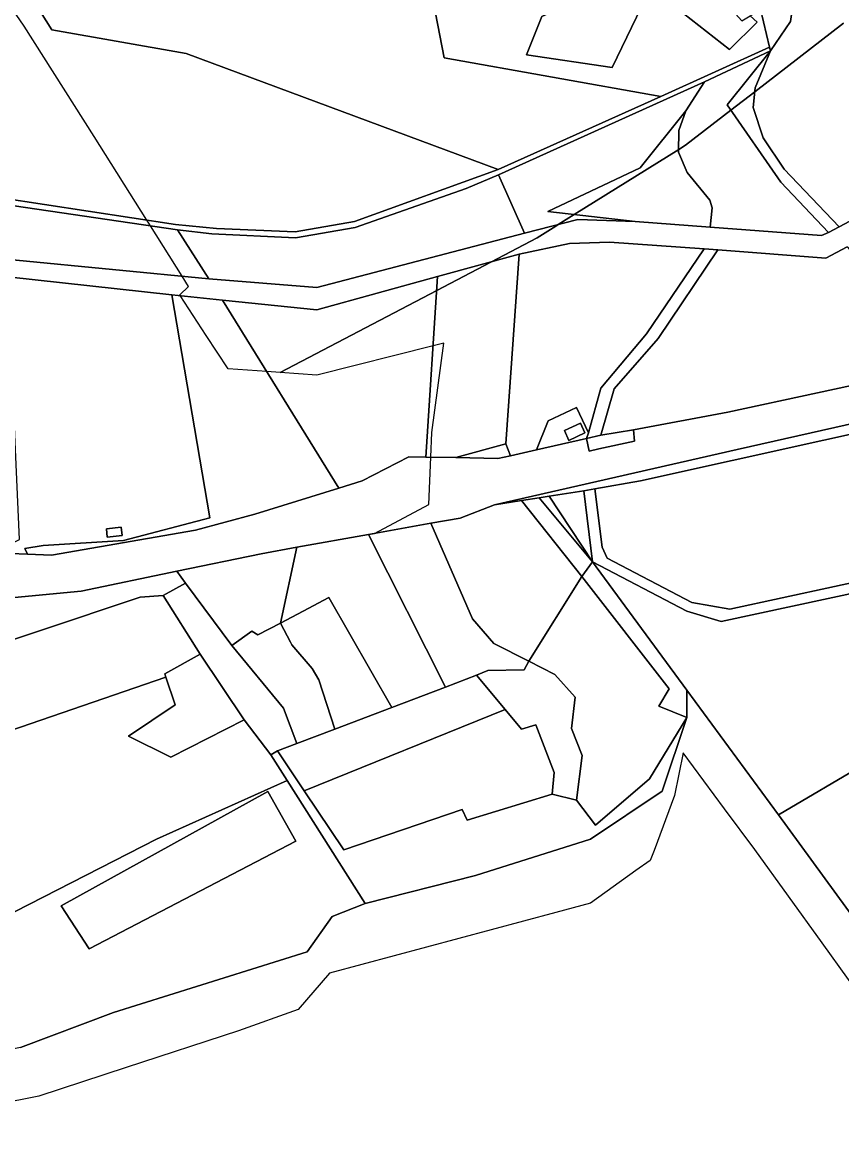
# Model space of a CAD drawing. Extents: x -477304 to -465429, y -1159113 to -1149210.
# Drawn here: x -466420.3 to -466158.8, y -1153019.9 to -1152666.4 of the extents above; entities that cross this region are included whole.
import ezdxf

# ---------------------------------------------------------------- set-up
doc = ezdxf.new("R2010")
doc.units = 0
for name, color, linetype in [('BPEJ_s', 7, 'Continuous'), ('orna_s', 7, 'Continuous'), ('ostatni_s', 7, 'Continuous'), ('PUPFL_s', 7, 'Continuous'), ('trav_porost_s', 7, 'Continuous'), ('voda_s', 7, 'Continuous')]:
    doc.layers.add(name, color=color, linetype=linetype)

msp = doc.modelspace()

# ---------------------------------------------------------------- linework, layer by layer
at = {"layer": 'BPEJ_s'}
for points in [[(-466478.53, -1152881.88), (-466382.68, -1152849.85), (-466375.28, -1152849.38), (-466368.15, -1152845.41), (-466370.94, -1152841.63), (-466344.04, -1152836.03), (-466332.63, -1152833.98), (-466309.8, -1152829.89), (-466307.88, -1152829.55), (-466290.6, -1152820.31), (-466289.93, -1152805.2), (-466289.58, -1152797.3), (-466285.72, -1152768.77), (-466289.2, -1152769.65), (-466326.34, -1152779.05), (-466338.01, -1152778.2), (-466342.28, -1152777.89), (-466354.61, -1152776.99), (-466361.56, -1152766.34), (-466369.85, -1152753.64), (-466370.04, -1152753.34), (-466367.21, -1152750.77), (-466369.28, -1152747.48), (-466379.38, -1152731.38), (-466380.14, -1152730.17), (-466380.54, -1152729.52), (-466397.29, -1152702.83), (-466419.65, -1152667.61), (-466445.61, -1152629.82)], [(-466158.2, -1152666.72), (-466186.53, -1152688.61), (-466194.15, -1152694.49), (-466208.6, -1152705.66), (-466210.82, -1152707.04), (-466244.12, -1152727.77), (-466249.23, -1152730.95), (-466250, -1152731.43), (-466256.03, -1152735.19), (-466270.81, -1152742.94), (-466288.04, -1152751.98), (-466338.01, -1152778.2), (-466342.28, -1152777.89), (-466354.61, -1152776.99), (-466361.56, -1152766.34), (-466369.85, -1152753.64), (-466370.04, -1152753.34), (-466367.21, -1152750.77), (-466369.28, -1152747.48), (-466379.38, -1152731.38), (-466380.14, -1152730.17), (-466380.54, -1152729.52), (-466397.29, -1152702.83), (-466419.65, -1152667.61), (-466445.61, -1152629.82)], [(-466478.53, -1152881.88), (-466382.68, -1152849.85), (-466375.28, -1152849.38), (-466368.15, -1152845.41), (-466370.94, -1152841.63), (-466344.04, -1152836.03), (-466332.63, -1152833.98), (-466309.8, -1152829.89), (-466307.88, -1152829.55), (-466290.6, -1152820.31), (-466289.93, -1152805.2), (-466289.58, -1152797.3), (-466285.72, -1152768.77), (-466289.2, -1152769.65), (-466326.34, -1152779.05), (-466338.01, -1152778.2), (-466288.04, -1152751.98), (-466270.81, -1152742.94), (-466256.03, -1152735.19), (-466250, -1152731.43), (-466249.23, -1152730.95), (-466244.12, -1152727.77), (-466210.82, -1152707.04), (-466208.6, -1152705.66), (-466194.15, -1152694.49), (-466186.53, -1152688.61), (-466158.2, -1152666.72)], [(-466148.19, -1152983.67), (-466165.08, -1152960.22), (-466186.5, -1152930.46), (-466196.16, -1152917.43), (-466209.37, -1152899.62), (-466212.2, -1152913.24), (-466218.63, -1152930.72), (-466219.91, -1152933.93), (-466224.45, -1152937.18), (-466238.94, -1152947.55), (-466250, -1152950.52), (-466322.23, -1152969.92), (-466332.25, -1152981.49), (-466351.27, -1152988.3), (-466387.1, -1153000), (-466415.02, -1153009.12), (-466469.26, -1153019.92), (-466486.49, -1153009.51), (-466489.83, -1153000), (-466498.06, -1152976.6)], [(-466148.19, -1152983.67), (-466165.08, -1152960.22), (-466186.5, -1152930.46), (-466196.16, -1152917.43), (-466209.37, -1152899.62), (-466212.2, -1152913.24), (-466218.63, -1152930.72), (-466219.91, -1152933.93), (-466224.45, -1152937.18), (-466238.94, -1152947.55), (-466250, -1152950.52), (-466322.23, -1152969.92), (-466332.25, -1152981.49), (-466351.27, -1152988.3), (-466387.1, -1153000), (-466415.02, -1153009.12), (-466469.26, -1153019.92)]]:
    msp.add_lwpolyline(points, dxfattribs=at)
at = {"layer": 'orna_s'}
for points in [[(-466241.77, -1152843.3), (-466213.83, -1152879.1), (-466217.17, -1152884.67), (-466208.26, -1152888.35), (-466220.14, -1152907.83), (-466237.4, -1152922.69), (-466243.38, -1152914.64), (-466241.59, -1152900.44), (-466245.03, -1152891.81), (-466243.88, -1152881.79), (-466250.33, -1152874.56), (-466258.63, -1152870.27)], [(-466429.2, -1152950.25), (-466479.58, -1152988.97), (-466497.28, -1152960.37), (-466485.8, -1152943.6), (-466442.87, -1152922.89), (-466446.95, -1152912.09), (-466432.05, -1152902.52), (-466434.29, -1152895.96), (-466374.47, -1152875.45), (-466371.49, -1152884.26), (-466386.42, -1152894.31), (-466372.88, -1152900.91), (-466349.52, -1152889.07), (-466341.01, -1152900.23), (-466335.78, -1152908.46), (-466377.48, -1152927.09), (-466422.6, -1152950.25)], [(-466330.3, -1152911.69), (-466266.21, -1152885.76), (-466261.01, -1152892), (-466256.39, -1152890.68), (-466250.6, -1152905.85), (-466251.2, -1152912.74), (-466278.32, -1152921.08), (-466279.89, -1152917.65), (-466317.7, -1152930.53)], [(-466398.89, -1152962.09), (-466407.84, -1152948.46), (-466341.96, -1152911.9), (-466332.98, -1152927.8)]]:
    msp.add_lwpolyline(points, close=True, dxfattribs=at)
at = {"layer": 'ostatni_s'}
for points in [[(-466237.37, -1152652.11), (-466232.18, -1152654.27), (-466254.5, -1152664.51), (-466259.43, -1152676.8), (-466232.01, -1152680.81), (-466221.19, -1152658.31), (-466222.39, -1152656.43), (-466219.03, -1152655.82), (-466194.62, -1152675.09), (-466185.76, -1152666.37), (-466188.04, -1152664.31), (-466184.74, -1152662.24), (-466181.81, -1152674.29), (-466216.51, -1152690.07), (-466285.61, -1152677.79), (-466291.88, -1152645.24), (-466292.18, -1152643.66), (-466254.6, -1152627.22)], [(-466214.01, -1152635.31), (-466200.21, -1152649.8), (-466195.82, -1152660.32), (-466190.7, -1152665.98), (-466188.04, -1152664.31), (-466185.76, -1152666.37), (-466194.62, -1152675.09), (-466219.03, -1152655.82), (-466227.2, -1152631.34)], [(-466210.74, -1152700.97), (-466208.55, -1152694.65), (-466202.53, -1152685.36), (-466181.5, -1152675.55), (-466195.36, -1152692.76), (-466178.2, -1152717.43), (-466162.97, -1152733.47), (-466165.26, -1152734.45), (-466200.81, -1152731.82), (-466200.11, -1152725.59), (-466200.86, -1152723.14), (-466208.15, -1152714.37), (-466210.83, -1152707.81)], [(-466183.88, -1152703.23), (-466177.21, -1152713.28), (-466159.6, -1152731.63), (-466162.97, -1152733.47), (-466178.2, -1152717.43), (-466195.36, -1152692.76), (-466181.5, -1152675.55), (-466186.4, -1152687.34), (-466187.06, -1152693.56)], [(-466210.74, -1152700.97), (-466210.83, -1152707.81), (-466208.15, -1152714.37), (-466200.86, -1152723.14), (-466200.11, -1152725.59), (-466200.81, -1152731.82), (-466224.74, -1152729.93), (-466252.6, -1152726.82), (-466223.11, -1152712.81), (-466208.55, -1152694.65)], [(-466202.68, -1152738.71), (-466198.29, -1152739.03), (-466217.34, -1152767.29), (-466231.36, -1152783.37), (-466235.61, -1152798.17), (-466240.25, -1152799.27), (-466239.57, -1152797.44), (-466235.71, -1152783.17), (-466221.13, -1152765.87)], [(-466360.46, -1152824.62), (-466388.02, -1152831.84), (-466413.6, -1152833.39), (-466419.44, -1152834.34), (-466418.59, -1152836.19), (-466429.58, -1152835.73), (-466421.2, -1152831.48), (-466424.86, -1152747.67), (-466372.53, -1152753.35)], [(-466252.18, -1152817.68), (-466255.37, -1152818.19), (-466260.98, -1152819.08), (-466269.56, -1152820.44), (-466192.12, -1152802.74), (-466134.12, -1152789.7), (-466115.48, -1152784.78), (-466102.08, -1152782.62), (-466135.27, -1152793.26), (-466223, -1152812.72), (-466237.53, -1152815.26), (-466241.07, -1152815.92)], [(-466243.41, -1152789.3), (-466239.57, -1152797.44), (-466240.25, -1152799.27), (-466256.22, -1152802.89), (-466252.48, -1152793.57)], [(-466242.15, -1152794.3), (-466247.3, -1152796.72), (-466245.84, -1152799.88), (-466240.73, -1152797.45)], [(-466240.73, -1152797.45), (-466245.84, -1152799.88), (-466247.3, -1152796.72), (-466242.15, -1152794.3)], [(-466224.87, -1152800.12), (-466236.26, -1152802.59), (-466239.41, -1152803.25), (-466240.25, -1152799.27), (-466235.61, -1152798.17), (-466225.25, -1152796.48)], [(-466266.03, -1152800.92), (-466264.47, -1152804.75), (-466268.56, -1152805.59), (-466281.93, -1152805.35)], [(-466255.37, -1152818.19), (-466238.37, -1152838.58), (-466241.77, -1152843.3), (-466260.98, -1152819.08)], [(-466252.18, -1152817.68), (-466238.37, -1152838.58), (-466255.37, -1152818.19)], [(-466241.07, -1152815.92), (-466238.37, -1152838.58), (-466252.18, -1152817.68)], [(-466388.4, -1152830.26), (-466393.16, -1152830.75), (-466393.44, -1152828.05), (-466388.68, -1152827.56)], [(-466393.44, -1152828.05), (-466393.16, -1152830.75), (-466388.4, -1152830.26), (-466388.68, -1152827.56)], [(-466217.17, -1152884.67), (-466213.83, -1152879.1), (-466241.77, -1152843.3), (-466238.37, -1152838.58), (-466208.26, -1152879.57), (-466208.26, -1152888.35)], [(-466330.61, -1152854.4), (-466322.49, -1152850.04), (-466302.31, -1152885.06), (-466320.52, -1152891.99), (-466325.68, -1152876.27), (-466327.76, -1152872.68), (-466334.24, -1152865.09), (-466334.7, -1152864.21), (-466337.89, -1152858.21)], [(-466320.52, -1152891.99), (-466332.63, -1152896.6), (-466336.97, -1152885.28), (-466353.45, -1152865.32), (-466347.08, -1152860.75), (-466345.07, -1152861.96), (-466337.89, -1152858.21), (-466334.7, -1152864.21), (-466334.24, -1152865.09), (-466327.76, -1152872.68), (-466325.68, -1152876.27)], [(-466220.14, -1152907.83), (-466208.26, -1152888.35), (-466216.09, -1152911.79), (-466239.01, -1152927.1), (-466275.7, -1152938.78), (-466310.83, -1152947.65), (-466335.78, -1152908.46), (-466341.01, -1152900.23), (-466338.82, -1152898.95), (-466330.3, -1152911.69), (-466317.7, -1152930.53), (-466279.89, -1152917.65), (-466278.32, -1152921.08), (-466251.2, -1152912.74), (-466243.38, -1152914.64), (-466237.4, -1152922.69)]]:
    msp.add_lwpolyline(points, close=True, dxfattribs=at)
for points in [[(-466714.05, -1152762.26), (-466597.87, -1152724.65), (-466531.74, -1152701.42), (-466524.6, -1152700.38), (-466505.43, -1152705.71), (-466498.45, -1152710.19), (-466492.56, -1152714.58), (-466472.74, -1152733.16), (-466463.19, -1152736.19), (-466453.1, -1152739.39), (-466360.77, -1152748.3), (-466326.33, -1152751.04), (-466259.98, -1152733.75), (-466242.96, -1152729.32), (-466224.74, -1152729.93), (-466200.81, -1152731.82), (-466165.26, -1152734.45), (-466162.97, -1152733.47), (-466159.6, -1152731.63), (-466079.33, -1152689.04)], [(-466157.05, -1152738.1), (-466163.85, -1152741.67), (-466198.29, -1152739.03), (-466202.68, -1152738.71), (-466232.92, -1152736.53), (-466245.69, -1152737.01), (-466261.7, -1152740.45), (-466287.75, -1152747.57), (-466326.29, -1152758.14), (-466356.42, -1152755.07), (-466372.53, -1152753.35), (-466424.86, -1152747.67), (-466464.41, -1152743.33), (-466476.77, -1152739.55), (-466496.87, -1152719.46), (-466499.5, -1152717.72), (-466506.67, -1152712.62), (-466526.85, -1152707.62), (-466553.44, -1152717.2), (-466626.44, -1152741.44), (-466708.25, -1152768.77)], [(-466429.58, -1152835.73), (-466418.59, -1152836.19), (-466410.93, -1152836.51), (-466364.98, -1152828.53), (-466346.1, -1152823.39), (-466319.24, -1152815.08), (-466311.83, -1152812.79), (-466296.92, -1152805.07), (-466291.54, -1152805.17), (-466281.93, -1152805.35), (-466268.56, -1152805.59), (-466264.47, -1152804.75), (-466256.22, -1152802.89), (-466240.25, -1152799.27), (-466239.41, -1152803.25), (-466236.26, -1152802.59), (-466224.87, -1152800.12), (-466225.25, -1152796.48), (-466195.12, -1152790.89), (-466137.95, -1152778.48)], [(-466134.12, -1152789.7), (-466192.12, -1152802.74), (-466269.56, -1152820.44), (-466280.54, -1152824.64), (-466289.92, -1152826.32), (-466309.8, -1152829.89), (-466332.63, -1152833.98), (-466344.04, -1152836.03), (-466370.94, -1152841.63), (-466401.48, -1152847.99), (-466422.77, -1152849.98)], [(-466151.76, -1152847.85), (-466197.31, -1152857.7), (-466208.23, -1152854.4), (-466238.37, -1152838.58), (-466241.07, -1152815.92), (-466237.53, -1152815.26), (-466235.22, -1152833.93), (-466233.68, -1152837.39), (-466206.64, -1152851.56), (-466194.49, -1152853.7), (-466127.71, -1152839.24)]]:
    msp.add_lwpolyline(points, dxfattribs=at)
at = {"layer": 'PUPFL_s'}
for points in [[(-466425.58, -1152645.41), (-466410.8, -1152668.85), (-466367.97, -1152676.4), (-466268.44, -1152713.33), (-466314.3, -1152729.98), (-466333.18, -1152733.23), (-466358.29, -1152732.19), (-466371.39, -1152730.92), (-466427.1, -1152722.38), (-466447.09, -1152725.87), (-466455.38, -1152724.98), (-466478.04, -1152702.1), (-466485.16, -1152697.34), (-466500.74, -1152693.19), (-466529.03, -1152687.72), (-466592.08, -1152583.19)], [(-466422.77, -1152849.98), (-466401.48, -1152847.99), (-466370.94, -1152841.63), (-466368.15, -1152845.41), (-466375.28, -1152849.38), (-466382.68, -1152849.85), (-466478.53, -1152881.88)], [(-466420.84, -1152993.64), (-466391.12, -1152982.42), (-466329.38, -1152963.08), (-466321.37, -1152951.81), (-466310.83, -1152947.65), (-466275.7, -1152938.78), (-466239.01, -1152927.1), (-466216.09, -1152911.79), (-466208.26, -1152888.35), (-466208.26, -1152879.57), (-466178.99, -1152919.42), (-466146.27, -1152964.17)]]:
    msp.add_lwpolyline(points, dxfattribs=at)
for points in [[(-466410.8, -1152668.85), (-466425.58, -1152645.41), (-466423.23, -1152638.38), (-466351.59, -1152645.57), (-466314.65, -1152644.24), (-466314.41, -1152650.64), (-466308.02, -1152650.41), (-466308.12, -1152647.61), (-466303.62, -1152649.98), (-466301.83, -1152650.29), (-466295.23, -1152648.73), (-466291.88, -1152645.24), (-466285.61, -1152677.79), (-466216.51, -1152690.07), (-466268.44, -1152713.33), (-466367.97, -1152676.4)], [(-466202.53, -1152685.36), (-466208.55, -1152694.65), (-466223.11, -1152712.81), (-466252.6, -1152726.82), (-466224.74, -1152729.93), (-466242.96, -1152729.32), (-466259.98, -1152733.75), (-466268.3, -1152715.12)], [(-466259.98, -1152733.75), (-466326.33, -1152751.04), (-466360.77, -1152748.3), (-466370.79, -1152732.64), (-466359.83, -1152733.92), (-466333.12, -1152735.19), (-466314.05, -1152731.89), (-466278.62, -1152719.44), (-466268.3, -1152715.12)], [(-466426.5, -1152724.46), (-466370.79, -1152732.64), (-466360.77, -1152748.3), (-466453.1, -1152739.39), (-466463.19, -1152736.19), (-466461.36, -1152721.86), (-466456.09, -1152727.15), (-466449.63, -1152728.04)], [(-466239.57, -1152797.44), (-466243.41, -1152789.3), (-466252.48, -1152793.57), (-466256.22, -1152802.89), (-466264.47, -1152804.75), (-466266.03, -1152800.92), (-466261.7, -1152740.45), (-466245.69, -1152737.01), (-466232.92, -1152736.53), (-466202.68, -1152738.71), (-466221.13, -1152765.87), (-466235.71, -1152783.17)], [(-466266.03, -1152800.92), (-466281.93, -1152805.35), (-466291.54, -1152805.17), (-466287.75, -1152747.57), (-466261.7, -1152740.45)], [(-466225.25, -1152796.48), (-466235.61, -1152798.17), (-466231.36, -1152783.37), (-466217.34, -1152767.29), (-466198.29, -1152739.03), (-466163.85, -1152741.67), (-466157.05, -1152738.1), (-466154.1, -1152741.51), (-466109.75, -1152751.89), (-466102.82, -1152761.16), (-466116.37, -1152761.71), (-466137.95, -1152778.48), (-466195.12, -1152790.89)], [(-466287.75, -1152747.57), (-466291.54, -1152805.17), (-466296.92, -1152805.07), (-466311.83, -1152812.79), (-466319.24, -1152815.08), (-466356.42, -1152755.07), (-466326.29, -1152758.14)], [(-466356.42, -1152755.07), (-466319.24, -1152815.08), (-466346.1, -1152823.39), (-466364.98, -1152828.53), (-466410.93, -1152836.51), (-466418.59, -1152836.19), (-466419.44, -1152834.34), (-466413.6, -1152833.39), (-466388.02, -1152831.84), (-466360.46, -1152824.62), (-466372.53, -1152753.35)], [(-466235.22, -1152833.93), (-466237.53, -1152815.26), (-466223, -1152812.72), (-466135.27, -1152793.26), (-466102.08, -1152782.62), (-466094.85, -1152778.44), (-466091.37, -1152775.31), (-466074.83, -1152797.65), (-466061.77, -1152805.9), (-466057.86, -1152807.36), (-466033.08, -1152816.14), (-466013.36, -1152833.01), (-466000.13, -1152845.39), (-466059.25, -1152848.51), (-466127.71, -1152839.24), (-466194.49, -1152853.7), (-466206.64, -1152851.56), (-466233.68, -1152837.39)], [(-466151.76, -1152847.85), (-466150.79, -1152902.78), (-466178.99, -1152919.42), (-466208.26, -1152879.57), (-466238.37, -1152838.58), (-466208.23, -1152854.4), (-466197.31, -1152857.7)], [(-465986.58, -1152873.28), (-466146.27, -1152964.17), (-466178.99, -1152919.42), (-466150.79, -1152902.78), (-466134.07, -1152892.91), (-466126.39, -1152911.55), (-466109.12, -1152905.25), (-466109.28, -1152901.99), (-466103.27, -1152899.15), (-466010.94, -1152855.23)]]:
    msp.add_lwpolyline(points, close=True, dxfattribs=at)
at = {"layer": 'trav_porost_s'}
for points in [[(-466166.53, -1152643.4), (-466160.13, -1152642.2), (-466159.1, -1152651.57), (-466160.46, -1152654.46), (-466174.1, -1152658.47), (-466175.13, -1152666.18), (-466181.5, -1152675.55), (-466181.81, -1152674.29), (-466184.74, -1152662.24), (-466183.16, -1152663.51), (-466177.43, -1152651.35), (-466178.16, -1152644.58), (-466195.73, -1152618.28), (-466203.99, -1152613.71), (-466176.56, -1152619.39), (-466169.17, -1152633.37)], [(-466259.43, -1152676.8), (-466254.5, -1152664.51), (-466232.18, -1152654.27), (-466225.59, -1152657.01), (-466222.39, -1152656.43), (-466221.19, -1152658.31), (-466232.01, -1152680.81)], [(-466241.77, -1152843.3), (-466258.63, -1152870.27), (-466269.84, -1152864.69), (-466276.62, -1152856.81), (-466289.92, -1152826.32), (-466280.54, -1152824.64), (-466269.56, -1152820.44), (-466260.98, -1152819.08)], [(-466285.25, -1152878.58), (-466309.8, -1152829.89), (-466289.92, -1152826.32), (-466276.62, -1152856.81), (-466269.84, -1152864.69), (-466258.63, -1152870.27), (-466260.16, -1152873.04), (-466271.71, -1152873.32), (-466275.34, -1152874.81)], [(-466332.63, -1152833.98), (-466309.8, -1152829.89), (-466285.25, -1152878.58), (-466302.31, -1152885.06), (-466322.49, -1152850.04), (-466330.61, -1152854.4), (-466337.89, -1152858.21)], [(-466368.15, -1152845.41), (-466370.94, -1152841.63), (-466344.04, -1152836.03), (-466332.63, -1152833.98), (-466337.89, -1152858.21), (-466345.07, -1152861.96), (-466347.08, -1152860.75), (-466353.45, -1152865.32)], [(-466349.52, -1152889.07), (-466363.48, -1152868.13), (-466375.28, -1152849.38), (-466368.15, -1152845.41), (-466353.45, -1152865.32), (-466336.97, -1152885.28), (-466332.63, -1152896.6), (-466338.82, -1152898.95), (-466341.01, -1152900.23)], [(-466437.12, -1152887.12), (-466476.02, -1152900.02), (-466478.53, -1152881.88), (-466382.68, -1152849.85), (-466375.28, -1152849.38), (-466363.48, -1152868.13), (-466374.84, -1152874.36), (-466374.47, -1152875.45), (-466434.29, -1152895.96)], [(-466372.88, -1152900.91), (-466386.42, -1152894.31), (-466371.49, -1152884.26), (-466374.47, -1152875.45), (-466374.84, -1152874.36), (-466363.48, -1152868.13), (-466349.52, -1152889.07)], [(-466256.39, -1152890.68), (-466261.01, -1152892), (-466266.21, -1152885.76), (-466275.34, -1152874.81), (-466271.71, -1152873.32), (-466260.16, -1152873.04), (-466258.63, -1152870.27), (-466250.33, -1152874.56), (-466243.88, -1152881.79), (-466245.03, -1152891.81), (-466241.59, -1152900.44), (-466243.38, -1152914.64), (-466251.2, -1152912.74), (-466250.6, -1152905.85)], [(-466302.31, -1152885.06), (-466285.25, -1152878.58), (-466275.34, -1152874.81), (-466266.21, -1152885.76), (-466330.3, -1152911.69), (-466338.82, -1152898.95), (-466332.63, -1152896.6), (-466320.52, -1152891.99)], [(-466422.6, -1152950.25), (-466377.48, -1152927.09), (-466335.78, -1152908.46), (-466310.83, -1152947.65), (-466321.37, -1152951.81), (-466329.38, -1152963.08), (-466391.12, -1152982.42), (-466420.84, -1152993.64), (-466466.79, -1153002.93), (-466484.59, -1152993.74), (-466497.28, -1152960.37), (-466479.58, -1152988.97), (-466429.2, -1152950.25)], [(-466407.84, -1152948.46), (-466398.89, -1152962.09), (-466332.98, -1152927.8), (-466341.96, -1152911.9)]]:
    msp.add_lwpolyline(points, close=True, dxfattribs=at)
msp.add_lwpolyline([(-466079.33, -1152689.04), (-466159.6, -1152731.63), (-466177.21, -1152713.28), (-466183.88, -1152703.23), (-466187.06, -1152693.56), (-466186.4, -1152687.34), (-466181.5, -1152675.55), (-466175.13, -1152666.18), (-466174.1, -1152658.47), (-466160.46, -1152654.46), (-466159.1, -1152651.57), (-466155.27, -1152642.25)], dxfattribs=at)
at = {"layer": 'voda_s'}
msp.add_lwpolyline([(-466427.1, -1152722.38), (-466371.39, -1152730.92), (-466358.29, -1152732.19), (-466333.18, -1152733.23), (-466314.3, -1152729.98), (-466268.44, -1152713.33), (-466216.51, -1152690.07), (-466181.81, -1152674.29), (-466181.5, -1152675.55), (-466202.53, -1152685.36), (-466268.3, -1152715.12), (-466278.62, -1152719.44), (-466314.05, -1152731.89), (-466333.12, -1152735.19), (-466359.83, -1152733.92), (-466370.79, -1152732.64), (-466426.5, -1152724.46)], dxfattribs=at)

doc.saveas('drawing.dxf')
